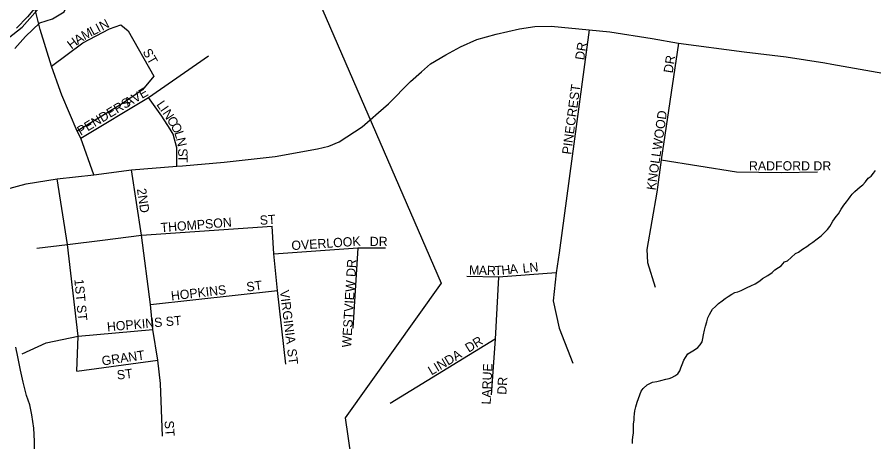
# Model space of a CAD drawing. Extents: x 0 to 1064, y 0 to 440.
# Drawn here: x 308.32 to 322.39, y 145.11 to 152.08 of the extents above; entities that cross this region are included whole.
import ezdxf

# ---------------------------------------------------------------- set-up
doc = ezdxf.new("R2010")
doc.units = 0
for name, color, linetype in [('GM_X_City_Street', 7, 'Continuous'), ('GM_X_City_Street_Text', 7, 'Continuous'), ('GM_X_Corporation', 7, 'Continuous'), ('GM_X_Major_River', 7, 'Continuous'), ('GM_X_Minor_River', 7, 'Continuous'), ('GM_X_State_Route', 7, 'Continuous'), ('GM_X_Township_Subdivision', 7, 'Continuous'), ('GM_X_Township_Subdivision_Text', 7, 'Continuous'), ('GM_X_US_Route', 7, 'Continuous')]:
    doc.layers.add(name, color=color, linetype=linetype)

msp = doc.modelspace()

# ---------------------------------------------------------------- linework, layer by layer
at = {"layer": 'GM_X_City_Street'}
for points in [[(308.888, 151.275), (309.405, 151.66), (309.84, 151.89), (310.03, 151.954), (310.149, 151.854), (310.569, 151.114), (310.386, 150.888), (310.038, 150.654), (309.313, 150.212)], [(309.369, 150.097), (310.483, 150.762), (311.467, 151.444)], [(310.837, 150.241), (310.702, 150.456), (310.483, 150.762)], [(310.948, 149.633), (310.946, 149.935), (310.889, 150.158), (310.837, 150.241)], [(310.714, 145.206), (310.68, 146.07), (310.638, 146.456), (310.555, 146.959), (310.517, 147.364), (310.369, 148.502), (310.203, 149.576)], [(309.307, 146.274), (309.329, 146.845), (309.151, 148.351), (308.981, 149.425)], [(309.151, 148.351), (309.151, 148.351), (309.726, 148.423), (310.369, 148.502), (312.514, 148.653)], [(312.736, 146.388), (312.601, 147.597), (312.542, 148.199), (312.514, 148.653)], [(308.648, 148.29), (309.151, 148.351)], [(312.542, 148.199), (313.921, 148.298), (314.375, 148.294)], [(313.921, 148.298), (313.84, 146.979)], [(310.517, 147.364), (312.601, 147.597)], [(308.41, 146.558), (308.8, 146.74), (309.329, 146.845), (310.555, 146.959)], [(309.307, 146.274), (310.638, 146.456)]]:
    msp.add_lwpolyline(points, dxfattribs=at)
at = {"layer": 'GM_X_Corporation'}
for points in [[(294.737, 155.041), (296.963, 153.909), (298.608, 152.943), (299.621, 152.39), (301.242, 151.977), (302.205, 151.79), (302.668, 151.863), (303.474, 151.781), (305.102, 151.434), (306.537, 151.114), (307.534, 151.23), (308.405, 151.913), (309.113, 152.719), (309.904, 153.877), (310.635, 155.059), (311.797, 155.745), (311.93, 155.441), (313.814, 155.808), (315.971, 154.756), (316.471, 154.765), (318.342, 155.095), (321.667, 155.562), (323.139, 155.848)], [(324.568, 150.782), (321.795, 155.22), (318.629, 154.775), (314.749, 153.207), (313.272, 152.354), (315.287, 147.719), (313.714, 145.509), (313.904, 144.188)]]:
    msp.add_lwpolyline(points, dxfattribs=at)
at = {"layer": 'GM_X_Major_River'}
for points in [[(311.794, 156.082), (311.584, 155.942), (311.374, 155.826), (311.169, 155.654), (310.932, 155.448), (310.756, 155.227), (310.593, 155.031), (310.46, 154.828), (310.339, 154.618), (310.255, 154.432), (310.147, 154.24), (310.02, 154.043), (309.892, 153.815), (309.766, 153.642), (309.665, 153.481), (309.526, 153.284), (309.406, 153.099), (309.236, 152.89), (309.098, 152.718), (308.866, 152.474), (308.636, 152.255), (308.497, 152.083), (308.316, 151.899)], [(308.289, 151.565), (308.465, 151.761), (308.696, 151.986), (308.904, 152.054), (309.096, 152.165), (309.186, 152.369), (309.263, 152.525), (309.396, 152.722), (309.547, 152.931), (309.73, 153.182), (309.844, 153.355), (310.015, 153.63), (310.111, 153.792), (310.244, 154.013), (310.372, 154.229), (310.541, 154.437), (310.705, 154.639), (310.836, 154.8), (311.017, 154.972), (311.21, 155.125), (311.426, 155.259), (311.605, 155.364), (311.808, 155.438)], [(308.611, 144.954), (308.61, 145.124), (308.597, 145.337), (308.566, 145.557), (308.534, 145.721), (308.477, 145.875), (308.422, 146.095), (308.378, 146.29), (308.335, 146.51), (308.303, 146.669)]]:
    msp.add_lwpolyline(points, dxfattribs=at)
at = {"layer": 'GM_X_Minor_River'}
for points in [[(321.855, 148.931), (321.899, 148.997), (321.943, 149.051), (321.975, 149.093), (322.006, 149.134), (322.038, 149.176), (322.081, 149.218), (322.125, 149.259), (322.169, 149.295), (322.212, 149.33), (322.256, 149.378), (322.3, 149.437), (322.35, 149.473), (322.387, 149.52), (322.419, 149.562)], [(318.429, 145.087), (318.43, 145.141), (318.438, 145.19), (318.445, 145.262), (318.447, 145.323), (318.449, 145.402), (318.457, 145.475), (318.458, 145.518), (318.465, 145.572), (318.467, 145.621), (318.487, 145.687), (318.507, 145.766), (318.527, 145.826), (318.552, 145.886), (318.572, 145.946), (318.604, 145.988), (318.672, 146.047), (318.715, 146.071), (318.758, 146.094), (318.832, 146.104), (318.893, 146.121), (318.979, 146.143), (319.034, 146.154), (319.077, 146.171), (319.126, 146.194), (319.176, 146.23), (319.207, 146.278), (319.221, 146.326), (319.247, 146.38), (319.273, 146.452), (319.298, 146.5), (319.336, 146.56), (319.392, 146.589), (319.448, 146.624), (319.503, 146.66), (319.541, 146.707), (319.573, 146.755), (319.586, 146.81), (319.594, 146.87), (319.614, 146.943), (319.628, 147.009), (319.648, 147.082), (319.668, 147.148), (319.693, 147.202), (319.719, 147.25), (319.744, 147.292), (319.794, 147.334), (319.844, 147.381), (319.9, 147.428), (319.949, 147.464), (319.999, 147.499), (320.061, 147.534), (320.11, 147.563), (320.159, 147.574), (320.215, 147.597), (320.258, 147.62), (320.313, 147.643), (320.375, 147.672), (320.443, 147.707), (320.523, 147.754), (320.566, 147.795), (320.653, 147.842), (320.721, 147.889), (320.765, 147.936), (320.827, 147.971), (320.87, 148.001), (320.926, 148.066), (320.975, 148.083), (321.038, 148.136), (321.106, 148.202), (321.156, 148.225), (321.224, 148.272), (321.292, 148.319), (321.341, 148.354), (321.391, 148.389), (321.465, 148.442), (321.528, 148.495), (321.578, 148.543), (321.634, 148.596), (321.671, 148.644), (321.691, 148.686), (321.722, 148.734), (321.773, 148.812), (321.811, 148.853), (321.855, 148.931)]]:
    msp.add_lwpolyline(points, dxfattribs=at)
at = {"layer": 'GM_X_State_Route'}
for points in [[(309.038, 150.86), (308.888, 151.275), (308.704, 151.875), (308.582, 152.364), (308.524, 152.583)], [(309.583, 149.493), (309.369, 150.097), (309.313, 150.212), (309.06, 150.798), (309.038, 150.86)]]:
    msp.add_lwpolyline(points, dxfattribs=at)
at = {"layer": 'GM_X_Township_Subdivision'}
for points in [[(317.717, 151.872), (317.226, 148.214), (317.176, 147.885), (317.127, 147.424), (317.226, 146.979), (317.451, 146.403)], [(319.187, 151.654), (318.9, 149.74), (318.828, 149.207), (318.667, 148.268), (318.676, 148.055), (318.803, 147.652)], [(318.9, 149.74), (320.14, 149.54), (320.873, 149.532), (321.466, 149.54)], [(317.176, 147.885), (316.232, 147.817), (315.709, 147.826)], [(316.232, 147.817), (316.174, 146.799), (316.109, 145.883)], [(316.174, 146.799), (314.45, 145.743)]]:
    msp.add_lwpolyline(points, dxfattribs=at)
at = {"layer": 'GM_X_US_Route'}
for points in [[(314.965, 151.183), (315.114, 151.313), (315.366, 151.46), (315.607, 151.595), (315.872, 151.713), (316.189, 151.801), (316.577, 151.889), (316.824, 151.925), (317.094, 151.931), (317.717, 151.872), (318.058, 151.836), (318.752, 151.731), (319.187, 151.654), (320.262, 151.513), (320.956, 151.431), (321.59, 151.331), (321.704, 151.311)], [(321.704, 151.311), (323.75, 150.949)], [(314.257, 150.513), (314.423, 150.658), (314.784, 151.025), (314.965, 151.183)], [(311.039, 149.641), (311.727, 149.701), (312.563, 149.796), (313.255, 149.921), (313.445, 149.966), (313.615, 150.034), (313.991, 150.281), (314.123, 150.396), (314.257, 150.513)], [(309.583, 149.493), (309.583, 149.493), (310.203, 149.576), (310.948, 149.633), (311.039, 149.641)], [(302.752, 149.108), (302.869, 149.054), (303.244, 148.917), (303.542, 148.782), (303.818, 148.661), (304.2, 148.559), (304.518, 148.448), (304.802, 148.4), (305.089, 148.377), (305.445, 148.381), (305.702, 148.362), (305.936, 148.423), (306.197, 148.487), (306.451, 148.574), (306.746, 148.703), (307.169, 148.88), (307.457, 149.009), (307.903, 149.187), (308.126, 149.255), (308.471, 149.346), (308.981, 149.425), (309.583, 149.493)]]:
    msp.add_lwpolyline(points, dxfattribs=at)

# ---------------------------------------------------------------- texts
at = {"layer": 'GM_X_City_Street_Text'}
for s, height, rotation, p in [('I', 0.152, 27.8215, (309.665, 151.823)), ('N', 0.152, 27.8359, (309.724, 151.855)), ('M', 0.152, 28.2761, (309.43, 151.698)), ('L', 0.152, 27.8234, (309.57, 151.774)), ('H', 0.152, 37.342, (309.219, 151.546)), ('A', 0.152, 34.1145, (309.323, 151.625)), ('ST', 0.1515, 299.7432, (310.381, 151.511)), ('AVE', 0.1515, 30.2581, (310.142, 150.601)), ('PENDERS', 0.1515, 31.1248, (309.368, 150.134)), ('L', 0.152, 304.6295, (310.606, 150.646)), ('I', 0.152, 304.4905, (310.667, 150.558)), ('N', 0.152, 303.2475, (310.704, 150.504)), ('C', 0.152, 302.2551, (310.777, 150.393)), ('O', 0.152, 300.1841, (310.84, 150.293)), ('L', 0.152, 287.5105, (310.903, 150.186)), ('N', 0.152, 282.1803, (310.935, 150.088)), ('S', 0.152, 271.8855, (310.968, 149.925)), ('T', 0.152, 270.0547, (310.971, 149.82)), ('2ND', 0.1515, 278.4302, (310.291, 149.261)), ('THOMPSON', 0.1515, 4.5144, (310.687, 148.552)), ('ST', 0.1515, 3.8266, (312.314, 148.672)), ('OVERLOOK', 0.1515, 3.7648, (312.834, 148.258)), ('DR', 0.1515, 0, (314.116, 148.325)), ('WESTVIEW DR', 0.15152, 86.4601, (313.808, 146.658)), ('1ST ST', 0.1515, 275.3168, (309.264, 147.779)), ('ST', 0.1515, 7.1217, (312.099, 147.578)), ('HOPKINS', 0.1515, 6.6547, (310.86, 147.432)), ('VIRGINIA', 0.1515, 277.2399, (312.638, 147.593)), ('HOPKINS ST', 0.1515, 5.0634, (309.807, 146.925)), ('GRANT', 0.1515, 8.2971, (309.725, 146.365)), ('ST', 0.1515, 277.12, (312.758, 146.633)), ('ST', 0.1515, 7.1217, (309.972, 146.133)), ('ST', 0.1515, 273.5746, (310.745, 145.458))]:
    msp.add_text(s, height=height, rotation=rotation, dxfattribs=at).set_placement(p)
at = {"layer": 'GM_X_Township_Subdivision_Text'}
for s, height, rotation, p in [('DR', 0.1515, 81.0327, (317.635, 151.368)), ('DR', 0.1515, 81.0327, (319.088, 151.154)), ('PINECREST', 0.1515, 82.3054, (317.421, 149.82)), ('KNOLLWOOD', 0.1515, 81.6895, (318.808, 149.234)), ('RADFORD DR', 0.1515, 0, (320.343, 149.565)), ('M', 0.152, 358.5065, (315.744, 147.858)), ('A', 0.152, 358.5178, (315.904, 147.854)), ('R', 0.152, 358.5181, (316.037, 147.85)), ('T', 0.152, 1.664, (316.166, 147.847)), ('H', 0.152, 6.244, (316.286, 147.851)), ('A', 0.152, 6.5974, (316.419, 147.866)), ('LN', 0.1515, 6.0054, (316.633, 147.884)), ('DR', 0.1515, 31.9968, (315.741, 146.574)), ('LINDA', 0.1515, 30.7356, (315.129, 146.201)), ('LARUE', 0.1515, 87.5069, (316.101, 145.724)), ('DR', 0.1515, 86.9769, (316.358, 145.884))]:
    msp.add_text(s, height=height, rotation=rotation, dxfattribs=at).set_placement(p)

doc.saveas('drawing.dxf')
